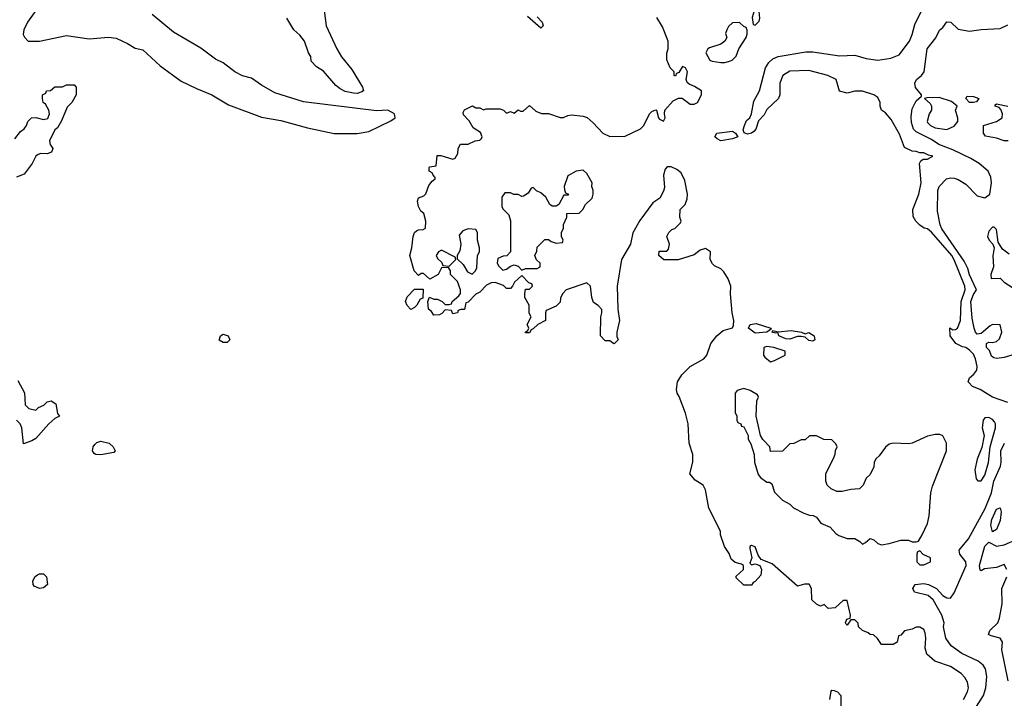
# Model space of a CAD drawing. Header units: inches. Extents: x 2348341 to 2479810, y 460419 to 613669.
# Tile 695 of 721: x 2461766 to 2466911, y 575016 to 578562. Entities that reach past the tile are written whole.
import ezdxf

# ---------------------------------------------------------------- set-up
doc = ezdxf.new("R2010")
doc.units = ezdxf.units.IN
doc.header["$MEASUREMENT"] = 0
doc.layers.add('C4567', color=7, linetype='Continuous')

msp = doc.modelspace()

# ---------------------------------------------------------------- linework, layer by layer
at = {"layer": 'C4567', "color": 2}
for points, elevation in [([(2463351.1, 578651.1), (2463367.3, 578530), (2463424, 578410), (2463448.3, 578368.3), (2463502, 578302), (2463558, 578210), (2463562, 578190), (2463554.4, 578185.6), (2463530, 578177.2), (2463510, 578178), (2463467.7, 578187.7), (2463441.5, 578201.5), (2463418.6, 578218.6), (2463352.9, 578292.9), (2463316.4, 578316.4), (2463290, 578346), (2463288, 578370), (2463275.3, 578390), (2463254, 578450), (2463230, 578482), (2463198, 578510), (2463162, 578570)], 34), ([(2466930, 576562.7), (2466849.7, 576589.7), (2466785.2, 576630), (2466745.8, 576645.8), (2466725.6, 576665.6), (2466722, 576670), (2466728.7, 576690), (2466752.7, 576710), (2466767, 576730), (2466769.6, 576750), (2466761.3, 576790), (2466750, 576814.5), (2466730, 576836.2), (2466710, 576849.3), (2466692.3, 576852.3), (2466658, 576870), (2466628.7, 576910), (2466627.3, 576952.7), (2466642, 576942), (2466656.4, 576943.6), (2466666, 576950), (2466682.7, 576990), (2466685.6, 577090), (2466706.6, 577150), (2466705.7, 577170), (2466650, 577307), (2466636.4, 577330), (2466530, 577452.7), (2466510, 577468.7), (2466493.2, 577473.2), (2466469.3, 577489.3), (2466448.7, 577510), (2466434.6, 577534.6), (2466433.2, 577570), (2466464.5, 577650), (2466477, 577710), (2466468.4, 577811.6), (2466475.3, 577824.7), (2466487.3, 577832.7), (2466510, 577834), (2466538, 577850), (2466514.6, 577854.6), (2466490, 577866), (2466470, 577866), (2466450, 577874), (2466430, 577875.3), (2466390, 577895.3), (2466363.9, 577963.9), (2466320.2, 578040.2), (2466290, 578075.3), (2466268.7, 578090), (2466262, 578110), (2466262, 578130), (2466250, 578155.3), (2466229.1, 578169.1), (2466170, 578189), (2466130.9, 578189.1), (2466090, 578179), (2466050, 578188.7), (2466033.2, 578250), (2465989, 578270), (2465890, 578296.3), (2465790, 578293), (2465754, 578270), (2465738.8, 578230), (2465738, 578170), (2465732, 578150), (2465670, 578093.2), (2465655.6, 578064.4), (2465626.7, 578033.3), (2465612.2, 577990), (2465602, 577978), (2465590, 577969.5), (2465570, 577964.5), (2465551.9, 577971.9), (2465546.6, 577986.6), (2465552.8, 578010), (2465564.5, 578035.5), (2465580.9, 578050), (2465589.5, 578070), (2465602.7, 578137.3), (2465631.8, 578190), (2465663.7, 578310), (2465680.8, 578339.2), (2465702.3, 578357.7), (2465730, 578370.4), (2465874.4, 578394.4), (2465910, 578394), (2466050, 578373.4), (2466130, 578376.3), (2466190, 578358.8), (2466250.7, 578350.7), (2466318.9, 578361.1), (2466361.5, 578378.5), (2466415.1, 578450), (2466430, 578484.7), (2466443, 578537), (2466489.3, 578630)], 30), ([(2461850.3, 578610), (2461806.7, 578550), (2461787.7, 578510), (2461784.5, 578484.5), (2461790.7, 578470.7), (2461811, 578451), (2461870, 578450.6), (2462010, 578479.1), (2462130, 578462.4), (2462230, 578470.4), (2462270, 578465.5), (2462330, 578438), (2462370, 578413.4), (2462410, 578405.5), (2462500.9, 578320.9), (2462610, 578241), (2462690, 578202), (2462770.3, 578170.3), (2462857.1, 578117.1), (2463030, 578053.4), (2463130, 578035.5), (2463270, 577997.1), (2463410, 577968.2), (2463530, 577968.2), (2463590, 577978.4), (2463706.3, 578033.7), (2463728.7, 578050), (2463724, 578070), (2463690, 578089.2), (2463630, 578086), (2463250, 578134), (2463100.1, 578180.1), (2463030, 578219.5), (2462977.2, 578257.2), (2462930, 578269.5), (2462890, 578289.4), (2462830, 578337.2), (2462790, 578356), (2462713.1, 578413.1), (2462570, 578496.9), (2462459, 578590)], 38), ([(2466697.6, 575010), (2466718.7, 575050), (2466723.6, 575070), (2466719.7, 575099.7), (2466704.9, 575124.9), (2466685.3, 575145.3), (2466630, 575182.9), (2466548.7, 575210), (2466506.3, 575246.3), (2466498, 575278), (2466501.2, 575330), (2466497.5, 575357.5), (2466490, 575375.3), (2466470, 575388), (2466450, 575388), (2466430, 575378), (2466390, 575368), (2466370, 575346), (2466358, 575342), (2466351.1, 575308.9), (2466330, 575298), (2466270, 575298), (2466248.4, 575328.4), (2466228, 575348), (2466210, 575348.7), (2466199, 575359), (2466169.5, 575369.5), (2466148.7, 575390), (2466148, 575408), (2466130, 575426), (2466110, 575426), (2466090, 575398), (2466084, 575404), (2466082, 575410), (2466088.7, 575430), (2466106, 575434), (2466108, 575450), (2466090, 575528), (2466070, 575528), (2466028, 575488), (2465990, 575486), (2465970, 575506), (2465950, 575498), (2465930, 575508), (2465906, 575530), (2465904, 575590), (2465892, 575612), (2465867.1, 575612.9), (2465830, 575602), (2465698, 575718), (2465641.2, 575741.2), (2465624.7, 575764.7), (2465610, 575808), (2465590, 575815.3), (2465582, 575810), (2465581, 575799), (2465592, 575750), (2465582, 575722), (2465590, 575714), (2465610, 575718), (2465634, 575710), (2465642, 575690), (2465639.6, 575660.4), (2465610, 575626), (2465598, 575622), (2465590, 575608), (2465550, 575608), (2465510, 575646), (2465510, 575654), (2465548, 575690), (2465548, 575710), (2465537.2, 575717.2), (2465505.2, 575725.2), (2465484, 575744), (2465472.9, 575772.9), (2465449, 575810), (2465428.7, 575870), (2465428, 575890), (2465368, 576010), (2465350, 576106), (2465338, 576130), (2465296.4, 576156.4), (2465268.4, 576188.4), (2465284, 576250), (2465284, 576290), (2465264, 576350), (2465259, 576450), (2465245.6, 576505.6), (2465212.9, 576592.9), (2465202, 576610), (2465199, 576630), (2465204, 576670), (2465226, 576706), (2465269.5, 576750.5), (2465341.2, 576790), (2465356, 576810), (2465378, 576870), (2465409.6, 576910.4), (2465442.5, 576937.5), (2465490, 576951.3), (2465496.2, 576963.8), (2465498.4, 576990), (2465489.7, 577029.7), (2465480.5, 577130), (2465481.3, 577170), (2465468.1, 577208.1), (2465445.4, 577245.4), (2465430, 577261.2), (2465396.5, 577276.5), (2465386.3, 577286.3), (2465374, 577310), (2465375.1, 577350), (2465350, 577366), (2465321.6, 577358.4), (2465290, 577334), (2465207.3, 577307.3), (2465132.7, 577307.3), (2465106, 577330), (2465108, 577352), (2465147.3, 577352.7), (2465156.4, 577363.6), (2465162, 577390), (2465148, 577430), (2465158, 577450), (2465174.6, 577465.4), (2465190, 577472), (2465219, 577501), (2465222, 577510), (2465215.3, 577530), (2465218, 577570), (2465243.1, 577596.9), (2465253.6, 577626.4), (2465255.3, 577650), (2465242, 577722), (2465222, 577762), (2465199.5, 577779.5), (2465170, 577793.2), (2465150, 577793.2), (2465139.1, 577780.9), (2465130.6, 577750), (2465134.8, 577685.2), (2465130, 577666), (2465112, 577630), (2465075.3, 577604.7), (2465006.4, 577513.6), (2464970.9, 577449.1), (2464958, 577390), (2464911.3, 577310), (2464887.7, 577170), (2464891, 577050), (2464901, 576990), (2464886, 576930), (2464886, 576906), (2464894, 576890), (2464874, 576870), (2464870, 576868.7), (2464850, 576884), (2464824.8, 576884.8), (2464801.2, 576910), (2464802, 577010), (2464808, 577030), (2464807.3, 577047.3), (2464788.4, 577068.4), (2464764.7, 577084.7), (2464755.3, 577110), (2464748, 577170), (2464730, 577188), (2464622, 577150), (2464602, 577130), (2464592.7, 577107.3), (2464590, 577086), (2464570, 577066), (2464518, 577042), (2464514, 577030), (2464514, 576990), (2464474, 576970), (2464450, 576946), (2464438, 576942), (2464430, 576926), (2464410, 576926), (2464408, 576930), (2464422, 576938), (2464426, 576950), (2464418, 576970), (2464438, 577010), (2464428.7, 577028.7), (2464428, 577070), (2464406, 577110), (2464406, 577130), (2464410, 577154), (2464430, 577154), (2464446, 577170), (2464442, 577182), (2464427.3, 577187.3), (2464390, 577226), (2464352, 577190), (2464342, 577170), (2464330, 577158), (2464310, 577158), (2464294, 577174), (2464250, 577188.7), (2464230, 577188), (2464204.7, 577175.3), (2464170, 577138), (2464150, 577128), (2464110, 577086), (2464098, 577082), (2464090, 577048.7), (2464072, 577048), (2464058, 577042), (2464054, 577030), (2464030, 577026), (2464022, 577042), (2463990, 577046), (2463972.7, 577027.3), (2463959.6, 577020.4), (2463930, 577018), (2463917.2, 577037.2), (2463902, 577050), (2463898, 577090), (2463907.3, 577112.7), (2463930, 577102), (2463950, 577102), (2463974, 577090), (2463990, 577074), (2464010, 577074), (2464022, 577078), (2464026, 577090), (2464060.4, 577119.6), (2464068.7, 577131.3), (2464069, 577150), (2464053.6, 577193.6), (2464018, 577230), (2464018, 577250), (2464007.3, 577267.3), (2463970, 577266), (2463952, 577230), (2463910, 577206), (2463876.4, 577236.4), (2463863.6, 577236.4), (2463850, 577226), (2463828, 577250), (2463804, 577330), (2463815.3, 577370), (2463822, 577430), (2463829.1, 577450.9), (2463840.2, 577459.8), (2463850, 577464.7), (2463874.6, 577465.4), (2463887.3, 577472.7), (2463888, 577510), (2463878, 577550), (2463862, 577562), (2463850, 577586), (2463845.6, 577614.4), (2463850, 577631.3), (2463878, 577642), (2463888.4, 577651.6), (2463904.7, 577695.3), (2463921.2, 577718.8), (2463938, 577730), (2463938, 577738), (2463926, 577750), (2463922, 577762), (2463906, 577770), (2463906, 577790), (2463910, 577794), (2463942, 577798), (2463947.3, 577852.7), (2463967.3, 577852.7), (2464030, 577834), (2464042, 577838), (2464056.4, 577863.6), (2464058, 577890), (2464068.9, 577911.1), (2464110, 577912), (2464146, 577930), (2464170, 577932), (2464179, 577941), (2464182, 577950), (2464173.2, 577973.2), (2464136.4, 577996.4), (2464114.6, 578034.6), (2464084.7, 578064.7), (2464083.1, 578076.9), (2464090, 578092), (2464132, 578112), (2464150, 578102), (2464170, 578102), (2464190, 578092), (2464204, 578096), (2464276.9, 578096.9), (2464294, 578090), (2464310, 578074), (2464330, 578082), (2464350, 578074), (2464370, 578092), (2464383.6, 578083.6), (2464396.4, 578083.6), (2464430, 578114), (2464463.6, 578083.6), (2464492.7, 578072.7), (2464530, 578072), (2464590, 578051.3), (2464608.4, 578051.6), (2464630, 578062), (2464650, 578064.7), (2464710, 578058), (2464730.9, 578050.9), (2464763.6, 578023.6), (2464814, 577970), (2464850, 577952), (2464930, 577954), (2465010, 577992), (2465028, 578010), (2465058, 578070), (2465070, 578082), (2465090, 578092), (2465094, 578090), (2465104.7, 578050), (2465110, 578042), (2465130, 578032), (2465139, 578050), (2465135.3, 578070), (2465138, 578090), (2465181.2, 578138.8), (2465208.4, 578151.6), (2465228.4, 578151.6), (2465270, 578121), (2465290, 578121), (2465308, 578130), (2465328.7, 578170), (2465328, 578190), (2465292.9, 578212.9), (2465264.7, 578224.7), (2465254.6, 578234.6), (2465248, 578250), (2465255.3, 578290), (2465246, 578310), (2465230, 578318), (2465210, 578286), (2465198, 578282), (2465192.7, 578267.3), (2465186, 578270), (2465186, 578290), (2465166, 578310), (2465147.3, 578352.7), (2465147.3, 578387.3), (2465155.3, 578410), (2465155.3, 578450), (2465124.7, 578524.7), (2465094.6, 578574.6)], 34), ([(2464470, 578578), (2464496, 578550), (2464502, 578530), (2464490, 578518), (2464419, 578579)], 34), ([(2466950.3, 576809.7), (2466910, 576796.2), (2466872.5, 576792.5), (2466856, 576796), (2466844.5, 576804.5), (2466833.2, 576833.2), (2466818, 576850), (2466818, 576870), (2466830, 576878), (2466850, 576876), (2466870, 576881), (2466885.6, 576894.4), (2466899, 576930), (2466890, 576968), (2466850, 576968.7), (2466836.9, 576963.1), (2466790, 576922), (2466770, 576919), (2466761.2, 576930), (2466753.2, 576950), (2466743.3, 577003.3), (2466735.6, 577090), (2466750, 577126.8), (2466765.2, 577150), (2466730, 577229), (2466721.3, 577261.3), (2466701, 577301), (2466585.1, 577470), (2466576.2, 577490), (2466562, 577562), (2466564.5, 577670), (2466570, 577690.8), (2466609.6, 577730.3), (2466630, 577736.3), (2466650, 577733.4), (2466670, 577727.7), (2466710, 577702), (2466770, 577641.6), (2466810, 577630.6), (2466836, 577650), (2466844.5, 577710), (2466840.1, 577740.1), (2466826, 577770), (2466779.3, 577810), (2466736.8, 577836.8), (2466642.9, 577882.9), (2466569.3, 577910), (2466530, 577936.2), (2466450, 577977), (2466437, 577990), (2466425.6, 578025.6), (2466423.8, 578056.2), (2466430, 578096), (2466450, 578138), (2466478, 578162), (2466478, 578170), (2466447.2, 578207.3), (2466444.2, 578230), (2466452.3, 578250), (2466479, 578270), (2466493.2, 578290), (2466508.7, 578410), (2466553.2, 578466.8), (2466572.9, 578507.1), (2466590, 578521), (2466610, 578550.8), (2466631.3, 578550), (2466670, 578513.4), (2466730, 578502), (2466790, 578510.6), (2466890, 578515.5), (2466930, 578536.3)], 26), ([(2461740.7, 577939.3), (2461770, 577978), (2461790, 577992), (2461802, 578010), (2461808, 578030), (2461828, 578050), (2461850, 578051), (2461890, 578041), (2461913.6, 578046.4), (2461921.2, 578070), (2461919, 578090), (2461900.4, 578120.4), (2461888, 578130), (2461886, 578150), (2461886, 578170), (2461902, 578178), (2461906, 578190), (2461927.3, 578192.7), (2461950, 578212), (2461990, 578212), (2462010, 578222), (2462050, 578222), (2462062, 578210), (2462062, 578170), (2462038, 578130), (2462014.4, 578105.6), (2461985.4, 578034.6), (2461963.6, 577996.4), (2461950, 577986), (2461922, 577930), (2461924.7, 577910), (2461938.8, 577890), (2461932, 577870), (2461910, 577861.2), (2461876.9, 577863.1), (2461862, 577858), (2461851.1, 577848.9), (2461831.3, 577810), (2461790, 577755.3), (2461750, 577739.3)], 34), ([(2466930.7, 577929.3), (2466909.6, 577929.6), (2466870, 577942.7), (2466813.2, 577953.2), (2466802.7, 577970), (2466802, 578010), (2466870, 578030.3), (2466900.7, 578050), (2466902, 578070), (2466893.6, 578093.6), (2466884.1, 578104.1), (2466864, 578110), (2466863.1, 578116.9), (2466870, 578122), (2466930, 578111.3)], 22), ([(2466936.6, 577336.6), (2466902.5, 577362.5), (2466879, 577399), (2466870, 577466), (2466858, 577478), (2466850, 577478), (2466830, 577458), (2466822.8, 577430), (2466831.3, 577410), (2466852, 577390), (2466858, 577370), (2466850.9, 577329.1), (2466854.8, 577270), (2466841, 577230), (2466842, 577210), (2466890, 577211.3), (2466911, 577190), (2466958.5, 577158.5)], 26), ([(2461756.9, 576676.9), (2461791.6, 576611.6), (2461794, 576550), (2461814, 576530), (2461850, 576522), (2461864, 576536), (2461892.5, 576547.5), (2461910, 576564.7), (2461931.1, 576571.1), (2461955.3, 576555.3), (2461963.6, 576503.6), (2461974, 576490), (2461950, 576478), (2461918, 576450), (2461850, 576374), (2461830, 576361.2), (2461786, 576346), (2461778, 576430), (2461768, 576450), (2461748.7, 576470)], 34), ([(2466766.2, 574973.8), (2466802, 575030), (2466814.5, 575070), (2466819.5, 575130), (2466812.7, 575170), (2466801.2, 575190), (2466775.3, 575210), (2466689, 575250), (2466634, 575290), (2466605.2, 575330), (2466594, 575390), (2466597.2, 575410), (2466584.5, 575450), (2466539.5, 575530), (2466512.7, 575552.7), (2466441.2, 575570), (2466432.7, 575590), (2466446, 575610), (2466490, 575615.8), (2466514.8, 575610), (2466556, 575590), (2466590, 575554), (2466610, 575540.5), (2466630, 575538.8), (2466650, 575566.8), (2466711.5, 575710), (2466709.4, 575730), (2466678, 575770), (2466675.1, 575790), (2466723.6, 575850), (2466811.5, 576008.5), (2466843.9, 576090), (2466857.2, 576150), (2466892.1, 576230), (2466895.6, 576250), (2466892.4, 576310), (2466911.6, 576350)], 30), ([(2466925.2, 575690), (2466910, 575715.3), (2466870, 575699.3), (2466807.1, 575692.9), (2466790, 575682), (2466785.2, 575685.2), (2466782, 575710), (2466809.4, 575810.6), (2466830, 575832), (2466870, 575811.3), (2466910, 575818.8), (2466982, 575850)], 26), ([(2466932.1, 575107.9), (2466898, 575270), (2466902, 575310), (2466889.5, 575329.5), (2466842, 575342), (2466828.7, 575350), (2466836, 575370), (2466878, 575410), (2466885.8, 575434.2), (2466899.5, 575510), (2466899, 575590), (2466923.7, 575650)], 26), ([(2465999.3, 575010), (2466006, 575054), (2466010, 575058), (2466022.7, 575057.3), (2466038.8, 575050), (2466056.4, 575030), (2466057.6, 574970)], 34)]:
    msp.add_lwpolyline(points, dxfattribs=dict(at, elevation=elevation))
for points, elevation in [([(2465610, 578626), (2465594, 578574), (2465598, 578538), (2465610, 578534), (2465630, 578554), (2465634, 578570), (2465630, 578606)], 34), ([(2465527.3, 578547.3), (2465490, 578546), (2465470, 578526), (2465462, 578510), (2465454, 578490), (2465462, 578470), (2465450.7, 578449.3), (2465430, 578435.3), (2465370, 578415.3), (2465362, 578410), (2465352, 578390), (2465371.6, 578351.6), (2465385.4, 578345.4), (2465430, 578338), (2465450, 578338), (2465470, 578344.7), (2465488.9, 578351.1), (2465510, 578372), (2465524, 578410), (2465562, 578470), (2465567.3, 578487.3), (2465567.3, 578507.3), (2465562, 578522), (2465550, 578526)], 34), ([(2466570, 578155.1), (2466506, 578154), (2466494, 578150), (2466523.6, 578123.6), (2466531.3, 578110), (2466530.8, 578090), (2466519.1, 578070), (2466507.3, 578030), (2466510, 578024.7), (2466524.7, 578010), (2466550, 577997.3), (2466610, 577988), (2466650, 578006), (2466668.7, 578030), (2466668.4, 578048.4), (2466655.3, 578090), (2466665.2, 578110), (2466635.7, 578135.7)], 26), ([(2466730, 578129.6), (2466709.4, 578150), (2466716.4, 578163.6), (2466750, 578160.5), (2466778, 578150), (2466766, 578134), (2466750, 578129.6)], 22), ([(2465430, 577929.7), (2465410, 577939), (2465399, 577950), (2465409, 577970), (2465490, 577980.5), (2465506.8, 577970), (2465518, 577950), (2465490, 577939.5)], 30), ([(2464710, 577775.3), (2464674, 577770), (2464630, 577746), (2464612, 577690), (2464612.7, 577672.7), (2464618, 577658), (2464634, 577650), (2464630, 577646), (2464610, 577646), (2464583.6, 577596.4), (2464570, 577588), (2464548.4, 577588.4), (2464536.4, 577596.4), (2464514.6, 577634.6), (2464490, 577658), (2464467.3, 577667.3), (2464450, 577686), (2464438, 577682), (2464423.6, 577656.4), (2464399.6, 577640.4), (2464390, 577638), (2464370, 577648), (2464348.4, 577648.4), (2464330, 577658), (2464302, 577658), (2464284.7, 577635.3), (2464285.4, 577585.4), (2464290, 577574), (2464322, 577542), (2464330.9, 577510.9), (2464331.3, 577348.7), (2464312, 577328), (2464292.7, 577327.3), (2464265.4, 577314.6), (2464262, 577290), (2464270, 577274), (2464290, 577254), (2464310, 577258), (2464330, 577274), (2464350, 577282), (2464370, 577274), (2464390, 577254), (2464410, 577262), (2464470, 577262), (2464486, 577270), (2464486, 577290), (2464467.3, 577307.3), (2464458, 577330), (2464468, 577352), (2464470, 577374), (2464510, 577414), (2464530, 577414), (2464543.6, 577403.6), (2464570, 577394), (2464602, 577398), (2464606, 577410), (2464598, 577430), (2464598, 577450), (2464607.3, 577472.7), (2464608.4, 577491.6), (2464626, 577530), (2464626, 577550), (2464690, 577552), (2464708, 577570), (2464723.1, 577596.9), (2464758, 577630), (2464762, 577650), (2464762, 577670), (2464755.3, 577690), (2464758, 577710), (2464730, 577758)], 34), ([(2464110, 577469), (2464081.4, 577458.6), (2464062.8, 577437.2), (2464070.8, 577390), (2464066, 577354), (2464052, 577330), (2464052.7, 577312.7), (2464083.6, 577283.6), (2464105.4, 577245.4), (2464130, 577232), (2464148, 577250), (2464154.6, 577265.4), (2464158, 577330), (2464168, 577350), (2464168.7, 577370), (2464158, 577410), (2464158, 577450), (2464150, 577466)], 34), ([(2463970, 577358), (2463954, 577350), (2463942, 577330), (2463950, 577314), (2463972.7, 577292.7), (2463978, 577278), (2464010, 577274), (2464046, 577310), (2464042, 577322)], 34), ([(2463810, 577048.7), (2463790, 577068), (2463782, 577090), (2463790, 577114), (2463830, 577154), (2463874, 577154), (2463872.7, 577107.3), (2463858, 577102), (2463842, 577070), (2463830, 577058)], 34), ([(2465610, 576924.8), (2465574.5, 576950), (2465584, 576970), (2465614.3, 576974.3), (2465692, 576950), (2465694, 576946), (2465670, 576929.7)], 30), ([(2462830, 576875.1), (2462808.2, 576888.2), (2462815.3, 576910), (2462830, 576918.8), (2462854.8, 576910), (2462864, 576890), (2462850, 576876)], 34), ([(2465870, 576921), (2465890, 576927.3), (2465917.3, 576910), (2465920.7, 576890), (2465910, 576882), (2465890, 576886), (2465870, 576902.7), (2465850, 576907.6), (2465830, 576906.3), (2465790, 576893), (2465770, 576895.1), (2465733.2, 576910), (2465728.4, 576928.4), (2465715.3, 576924.7), (2465698, 576930), (2465702, 576938), (2465730, 576930.8), (2465798, 576938), (2465852, 576930)], 30), ([(2465670, 576854), (2465654, 576850), (2465652, 576810), (2465659.6, 576799.6), (2465690, 576774), (2465710, 576782), (2465766, 576810), (2465766, 576830), (2465706, 576850)], 34), ([(2465550, 576635.3), (2465516, 576624), (2465510, 576618), (2465504.7, 576610), (2465504.7, 576510), (2465514, 576490), (2465514, 576470), (2465518, 576458), (2465534, 576450), (2465538, 576438), (2465550, 576434), (2465572, 576390), (2465572, 576370), (2465586.4, 576346.4), (2465604.7, 576290), (2465606, 576250), (2465625.8, 576185.8), (2465638, 576170), (2465670, 576146), (2465684.7, 576144.7), (2465696.9, 576136.9), (2465710, 576094), (2465751.6, 576051.6), (2465790.9, 576030.9), (2465810, 576012), (2465863.6, 575983.6), (2465892.7, 575972.7), (2465911.6, 575971.6), (2465930, 575962), (2465951.6, 575931.6), (2466002, 575910), (2466030, 575878), (2466047.1, 575867.1), (2466090, 575851.3), (2466130.7, 575850.7), (2466156, 575836), (2466170, 575822), (2466186, 575830), (2466210, 575852), (2466230, 575844.7), (2466250, 575824.7), (2466270, 575818), (2466310, 575824.7), (2466370, 575842), (2466410, 575842), (2466430, 575834), (2466450, 575834), (2466462, 575838), (2466482, 575870), (2466509.2, 575930), (2466519.3, 575970), (2466526.6, 576090), (2466535.5, 576124.5), (2466609.2, 576310), (2466609, 576350), (2466590, 576388), (2466574.6, 576394.6), (2466550, 576395.3), (2466510, 576385.2), (2466430, 576349.2), (2466410, 576345.2), (2466330, 576349.2), (2466310, 576344), (2466290, 576329), (2466256.8, 576283.2), (2466242, 576270), (2466232, 576250), (2466230, 576226), (2466210, 576186), (2466190, 576166), (2466174, 576130), (2466154, 576110), (2466110, 576108), (2466063.6, 576096.4), (2466036.4, 576096.4), (2466006, 576110), (2465986, 576130), (2465978, 576150), (2465978, 576190), (2466018, 576270), (2466027.3, 576292.7), (2466028.4, 576311.6), (2466038, 576330), (2466030, 576346), (2466010, 576366), (2465968.4, 576368.4), (2465930, 576388), (2465892.7, 576387.3), (2465870, 576366), (2465850, 576366), (2465811.6, 576348.4), (2465790, 576346), (2465751.6, 576308.4), (2465690, 576306), (2465686, 576330), (2465648.9, 576368.9), (2465638, 576390), (2465624.7, 576444.7), (2465615.3, 576490), (2465618, 576570), (2465626, 576590), (2465622, 576602), (2465584, 576624)], 34), ([(2466830, 576484), (2466810, 576482), (2466801, 576470), (2466796, 576430), (2466806.8, 576390), (2466794, 576326), (2466770, 576266), (2466758, 576210), (2466763.6, 576163.6), (2466772.7, 576152.7), (2466790, 576152), (2466810, 576182), (2466828.7, 576248.7), (2466838, 576330), (2466866, 576430), (2466866, 576450), (2466860.1, 576460.1), (2466850, 576473.2)], 34), ([(2462190, 576287.6), (2462164, 576290), (2462155.1, 576295.1), (2462146, 576310), (2462149.6, 576330), (2462158.3, 576341.7), (2462170, 576353), (2462190, 576360.4), (2462234, 576350), (2462254, 576330), (2462264.7, 576310), (2462258.8, 576301.2)], 34), ([(2466850, 575886), (2466841.2, 575921.2), (2466846.6, 575950), (2466870, 576004.7), (2466890, 576011), (2466894.8, 575990), (2466890, 575946), (2466870, 575898)], 26), ([(2466470, 575786), (2466458, 575782), (2466454, 575770), (2466454, 575730), (2466470, 575714), (2466490, 575714), (2466510, 575722), (2466526, 575730), (2466526, 575750), (2466487.3, 575767.3)], 34), ([(2461870, 575589.6), (2461842.4, 575602.4), (2461836, 575610), (2461835.1, 575630), (2461847.7, 575652.3), (2461858.9, 575661.1), (2461870, 575667.3), (2461890, 575666.8), (2461906.8, 575650), (2461910.7, 575610), (2461890, 575592.7)], 34)]:
    msp.add_lwpolyline(points, close=True, dxfattribs=dict(at, elevation=elevation))

doc.saveas('drawing.dxf')
